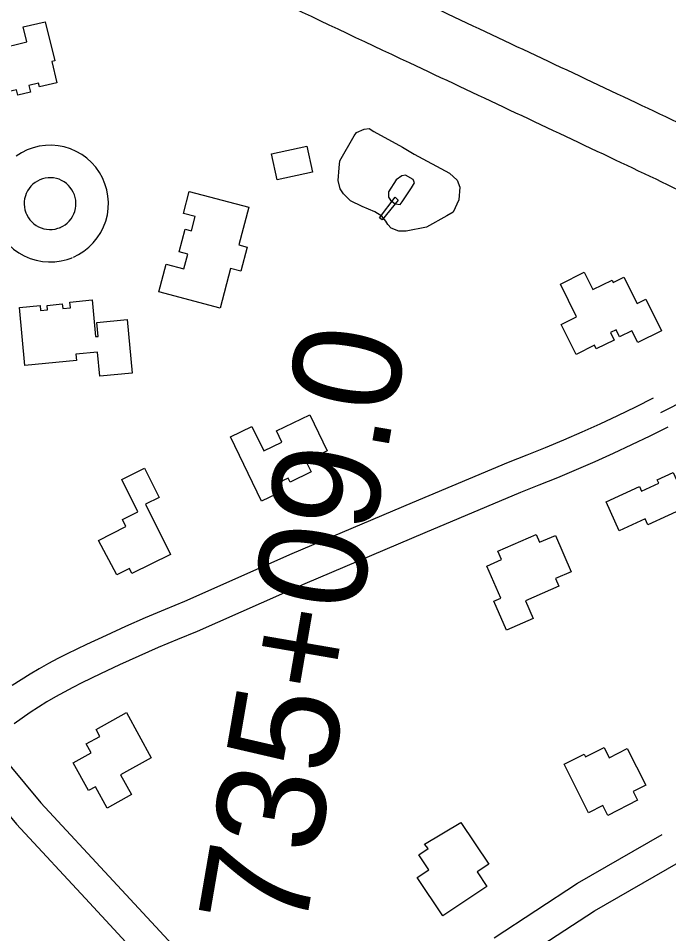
# Model space of a CAD drawing. Extents: x 3684037 to 3722149, y 433263 to 459021.
# Drawn here: x 3696524 to 3697126, y 454824 to 455671 of the extents above; entities that cross this region are included whole.
import ezdxf

# ---------------------------------------------------------------- set-up
doc = ezdxf.new("R2010")
doc.units = 0
for name, color, linetype in [('V-BLDG-OTLN', 7, 'Continuous'), ('V-BRDG-OTLN', 7, 'Continuous'), ('V-RIVR-EDGE', 7, 'Continuous'), ('V-ROAD-CNTR', 7, 'Continuous'), ('V-SURV-IDEN', 7, 'Continuous'), ('V-TOPO-SHOR', 7, 'Continuous')]:
    doc.layers.add(name, color=color, linetype=linetype)

msp = doc.modelspace()

# ---------------------------------------------------------------- linework, layer by layer
at = {"layer": 'V-BLDG-OTLN'}
for points in [[(3696504.4, 455642.16), (3696532.29, 455648.87), (3696528.98, 455662.62), (3696549.3, 455667.51), (3696558.01, 455631.29), (3696555.28, 455630.64), (3696559.99, 455611.02), (3696544, 455607.17), (3696543.16, 455610.67), (3696534.13, 455608.49), (3696535.63, 455602.24), (3696523.96, 455599.44), (3696522.71, 455604.62), (3696513.28, 455602.35), (3696514.26, 455598.27), (3696500.15, 455594.87), (3696494.9, 455616.7), (3696490.17, 455615.56), (3696485.18, 455636.32), (3696479.46, 455634.95), (3696472.6, 455663.48), (3696497.81, 455669.54)], [(3696758.73, 455545.3), (3696791.35, 455552.48), (3696796.65, 455528.35), (3696764.03, 455521.18)], [(3696711.11, 455402.7), (3696654.52, 455417.65), (3696661.26, 455443.15), (3696677.65, 455438.81), (3696681.24, 455452.42), (3696673.28, 455454.52), (3696678.83, 455475.52), (3696684.56, 455474), (3696688.06, 455487.23), (3696677.12, 455490.12), (3696682.52, 455510.58), (3696737.61, 455496.02), (3696728.4, 455461.17), (3696736.28, 455459.09), (3696730.4, 455436.84), (3696720.81, 455439.38)], [(3697041, 455394.57), (3697025.98, 455424.71), (3697048.13, 455435.75), (3697056.12, 455419.71), (3697073.84, 455428.54), (3697074.89, 455426.43), (3697084.75, 455431.34), (3697096.95, 455406.86), (3697105.18, 455410.96), (3697119.76, 455381.7), (3697097.62, 455370.67), (3697092.15, 455381.64), (3697080.88, 455376.02), (3697077.59, 455382.61), (3697072.32, 455379.98), (3697075.76, 455373.08), (3697059.24, 455364.85), (3697057.52, 455368.29), (3697040.5, 455359.81), (3697026.73, 455387.45)], [(3696624.93, 455391.99), (3696629.59, 455342.39), (3696599.71, 455339.58), (3696597.6, 455362), (3696577.53, 455360.12), (3696578.1, 455354.1), (3696530.52, 455349.63), (3696525.49, 455403.22), (3696544.5, 455405.01), (3696544.92, 455400.49), (3696551.47, 455401.1), (3696551.09, 455405.11), (3696565.02, 455406.42), (3696565.41, 455402.18), (3696572.61, 455402.86), (3696572.1, 455408.25), (3696592.58, 455410.17), (3696595.77, 455376.2), (3696598.23, 455376.43), (3696597.01, 455389.37)], [(3696740.49, 455293.25), (3696751.46, 455270.55), (3696768.21, 455278.64), (3696763.16, 455289.08), (3696794.03, 455304), (3696810.14, 455270.66), (3696790.53, 455261.19), (3696795.39, 455251.14), (3696776, 455241.76), (3696774.21, 455245.45), (3696765.59, 455241.29), (3696769.33, 455233.54), (3696749.45, 455223.93), (3696720.59, 455283.64)], [(3696620.13, 455244.09), (3696641.26, 455254.64), (3696654.8, 455227.54), (3696642.02, 455221.16), (3696665.15, 455174.84), (3696629.53, 455157.05), (3696627.14, 455161.83), (3696615.44, 455155.98), (3696598.52, 455187.53), (3696623.88, 455200.6), (3696620.65, 455207.08), (3696635.03, 455214.26)], [(3697130.4, 455250.66), (3697144.62, 455219.41), (3697107.03, 455202.29), (3697104.63, 455207.56), (3697080.56, 455196.61), (3697068.3, 455223.54), (3697099.22, 455237.61), (3697101.13, 455233.41), (3697117.09, 455240.68), (3697115.62, 455243.92)], [(3697021.45, 455192.44), (3697036.13, 455158.75), (3697021.56, 455152.41), (3697024.64, 455145.34), (3696993.73, 455131.87), (3697000.91, 455115.38), (3696976.11, 455104.58), (3696964.37, 455131.55), (3696970.78, 455134.34), (3696957.85, 455164.02), (3696971.61, 455170.01), (3696968.19, 455177.85), (3697003.64, 455193.29), (3697006.8, 455186.06)], [(3696618.98, 454971), (3696629.1, 454952.61), (3696606.6, 454940.23), (3696595.79, 454959.87), (3696589.31, 454956.3), (3696575.16, 454982.01), (3696591.72, 454991.12), (3696587.12, 454999.47), (3696599.83, 455006.46), (3696596.25, 455012.98), (3696624.38, 455028.47), (3696647.4, 454986.64)], [(3697052.17, 454935.74), (3697029.45, 454980.75), (3697047.92, 454990.08), (3697049.23, 454987.49), (3697066.4, 454996.16), (3697071.16, 454986.72), (3697087.93, 454995.19), (3697104.96, 454961.47), (3697093.28, 454955.57), (3697097.44, 454947.34), (3697069.9, 454933.44), (3697065.37, 454942.41)], [(3696934.03, 454926.95), (3696959.82, 454888.29), (3696949.07, 454881.12), (3696958.01, 454867.72), (3696917.27, 454840.54), (3696893.6, 454876.02), (3696904.24, 454883.12), (3696894.96, 454897.02), (3696903.77, 454902.89), (3696900.4, 454906.73)]]:
    msp.add_lwpolyline(points, close=True, dxfattribs=at)
at = {"layer": 'V-BRDG-OTLN'}
msp.add_lwpolyline([(3696858.72, 455486.06), (3696873.1, 455505.36), (3696875.8, 455502.52), (3696861.19, 455484.33)], close=True, dxfattribs=at)
at = {"layer": 'V-RIVR-EDGE'}
msp.add_spline([(3696491.01, 456956.98), (3696499.46, 456945.34), (3696522.43, 456915.36), (3696551.06, 456881.73), (3696592.6, 456839.57), (3696607.93, 456824.57), (3696661.56, 456762.17), (3696696.26, 456732.56), (3696736.59, 456690.41), (3696782.99, 456647.43), (3696798.72, 456631.62), (3696862.88, 456574.85), (3696899.59, 456542.81), (3696931.08, 456518.47), (3696942.36, 456503.48), (3696952.45, 456494.97), (3696962.14, 456487.66), (3696987.16, 456470.62), (3697014.61, 456451.55), (3697061.04, 456420.29), (3697092.52, 456395.55), (3697134.08, 456360.67), (3697166.78, 456335.52), (3697185.73, 456316.47), (3697201.46, 456298.23), (3697211.53, 456284.46), (3697233.7, 456256.1), (3697255.88, 456230.97), (3697279.27, 456203.82), (3697316.37, 456164.91), (3697353.48, 456123.98), (3697376.87, 456099.66), (3697406.33, 456076.13), (3697430.14, 456057.88), (3697450.33, 456044.89), (3697520.13, 455982.44), (3697544.34, 455963.37), (3697581.9, 455942.25), (3697614.61, 455926), (3697632.78, 455913.82), (3697662.24, 455891.91), (3697710.26, 455848.12), (3697757.45, 455800.7), (3697792.14, 455767.05), (3697833.3, 455729.34), (3697868.4, 455696.9), (3697895.83, 455673.38), (3697933.75, 455633.66), (3697972.88, 455598.38), (3698039.46, 455539.58), (3698090.29, 455492.15), (3698135.88, 455447.55), (3698177.02, 455406.61), (3698217.74, 455359.2), (3698254.45, 455321.1), (3698281.47, 455292.72), (3698316.18, 455265.55), (3698357.36, 455240.78), (3698381.98, 455222.12), (3698407.8, 455194.96), (3698430.77, 455163.36), (3698450.93, 455141.88), (3698487.66, 455113.89), (3698517.53, 455091.17), (3698534.07, 455076.97), (3698556.24, 455049.42), (3698582.46, 455019.84), (3698614.72, 454987.01), (3698657.08, 454947.27), (3698691.37, 454913.62), (3698718, 454887.28), (3698807.16, 454806.58), (3698837.41, 454775.78), (3698881.4, 454739.68), (3698910.45, 454713.73), (3698949.18, 454677.64), (3698989.11, 454637.11), (3699039.14, 454591.7), (3699066.57, 454562.92), (3699088.77, 454545.47), (3699187.23, 454465.17), (3699228.39, 454429.88), (3699268.34, 454393.8), (3699300.6, 454360.56), (3699328.84, 454330.56), (3699382.5, 454285.14), (3699427.29, 454244.19), (3699474.49, 454199.59), (3699500.3, 454170.41), (3699532.57, 454139.2), (3699563.24, 454114.46), (3699588.66, 454093.77), (3699608.43, 454073.91), (3699636.65, 454041.49), (3699659.24, 454015.55), (3699675.77, 453998.53), (3699726.99, 453942.6), (3699768.93, 453898.01), (3699807.65, 453854.65), (3699829.44, 453837.61), (3699865.77, 453811.24), (3699885.13, 453793.8), (3699924.68, 453762.57), (3699939.63, 453754.85), (3699950.95, 453754.42), (3699975.6, 453746.67), (3700001.84, 453731.24), (3700023.64, 453714.2), (3700032.9, 453700.84), (3700036.11, 453688.7), (3700042.15, 453679.38), (3700052.63, 453667.23), (3700065.94, 453651.02), (3700072.38, 453638.47), (3700079.63, 453627.94), (3700095.35, 453607.27), (3700141.31, 453551.36), (3700161.45, 453521.38), (3700185.64, 453491.4), (3700219.92, 453452.9), (3700237.25, 453429.81), (3700255.39, 453407.52), (3700340.92, 453326.44), (3700393.37, 453280.61), (3700435.74, 453243.71), (3700480.94, 453207.61), (3700509.2, 453188.54), (3700535.04, 453172.3), (3700559.26, 453156.47), (3700600.44, 453130.89), (3700613.76, 453121.15), (3700623.46, 453116.28), (3700639.19, 453100.47), (3700647.65, 453090.74), (3700674.71, 453074.9), (3700691.25, 453060.71), (3700727.58, 453033.93), (3700758.25, 453008.78), (3700801.44, 452977.54), (3700837.37, 452952.38), (3700871.67, 452924.8), (3700903.95, 452898.44), (3700927.77, 452880.99), (3700958.44, 452857.86), (3701015.34, 452807.99), (3701048.43, 452780.41), (3701075.48, 452762.95), (3701104.95, 452743.47), (3701127.16, 452730.88), (3701156.63, 452713.42), (3701182.87, 452695.56), (3701204.67, 452682.16), (3701235.37, 452666.32), (3701255.56, 452654.14), (3701285.83, 452633.03), (3701312.86, 452607.09), (3701321.33, 452599.79), (3701332.23, 452591.67), (3701350.39, 452577.48), (3701370.57, 452560.44), (3701389.13, 452544.63), (3701408.91, 452532.04), (3701434.36, 452518.63), (3701456.18, 452512.11), (3701467.08, 452506.42), (3701486.05, 452491.01), (3701499.77, 452482.08), (3701518.75, 452468.28), (3701537.72, 452454.08), (3701554.26, 452439.49), (3701575.24, 452422.85), (3701592.2, 452410.28), (3701622.47, 452387.15), (3701647.09, 452368.49), (3701696.32, 452326.72), (3701727.79, 452300.36), (3701754.02, 452278.86), (3701780.66, 452258.17), (3701815.38, 452234.23), (3701863.81, 452194.89), (3701890.45, 452176.22), (3701916.7, 452162), (3701938.89, 452143.34), (3701962.31, 452129.94), (3701986.93, 452112.09), (3702011.95, 452090.6), (3702032.94, 452074.37), (3702051.1, 452058.55), (3702109.2, 452006.65), (3702158.04, 451973.37), (3702192.75, 451944.17), (3702212.11, 451923.9), (3702228.25, 451910.12), (3702239.56, 451906.04), (3702258.94, 451893.46), (3702276.69, 451876.03), (3702294.85, 451861.43), (3702325.52, 451839.11), (3702353.77, 451816.4), (3702388.48, 451789.62), (3702409.06, 451772.59), (3702442.56, 451743.39), (3702493.4, 451700.4), (3702516.8, 451677.7), (3702543.84, 451656.2), (3702589.05, 451624.55), (3702615.68, 451603.86), (3702648.37, 451577.9), (3702681.06, 451551.13), (3702714.15, 451522.34), (3702744.82, 451496.38), (3702761.76, 451479.36), (3702791.61, 451448.55), (3702806.52, 451427.89), (3702821.83, 451408.04), (3702843.21, 451386.55), (3702872.26, 451361.01), (3702910.6, 451327.75), (3702933.18, 451303.03), (3702957.78, 451275.47), (3702989.23, 451239), (3703050.15, 451184.26), (3703086.05, 451144.95), (3703114.68, 451113.34), (3703144.52, 451080.11), (3703160.65, 451061.87), (3703178, 451046.86), (3703202.6, 451019.71), (3703240.51, 450979.58), (3703264.72, 450956.48), (3703289.72, 450930.13), (3703316.74, 450902.16), (3703339.74, 450878.65), (3703374.42, 450840.15), (3703418.36, 450788.28), (3703459.08, 450738.85), (3703496.19, 450699.53), (3703592.58, 450595.78), (3703613.16, 450579.55), (3703630.9, 450558.88), (3703650.24, 450530.53), (3703671.59, 450496.51), (3703693.35, 450468.15), (3703725.21, 450432.89), (3703758.29, 450400.86), (3703788.55, 450373.7), (3703807.1, 450353.03), (3703820.41, 450338.03), (3703842.98, 450309.27), (3703868.37, 450275.64), (3703879.24, 450255.8), (3703887.68, 450233.54), (3703893.72, 450223.82), (3703916.29, 450193.44), (3703936.04, 450167.51), (3703950.95, 450147.66), (3704020.69, 450060.95), (3704036.82, 450041.5), (3704044.07, 450029.75), (3704061.81, 450007.88), (3704081.17, 449986.4), (3704102.92, 449954.4), (3704113.39, 449937.79), (3704138.38, 449903.36), (3704157.73, 449880.26), (3704175.46, 449851.91), (3704189.15, 449830.04), (3704204.88, 449813.42), (3704221.81, 449792.76), (3704273.77, 449711.76), (3704281.41, 449690.71), (3704297.12, 449666.01), (3704324.1, 449622.27), (3704340.63, 449601.6), (3704382.92, 449535.99), (3704402.67, 449506.83), (3704415.95, 449482.53), (3704431.66, 449459.44), (3704449.4, 449437.16), (3704471.98, 449410.42), (3704491.34, 449390.55), (3704521.18, 449354.9), (3704545.76, 449323.7), (3704553.81, 449308.31), (3704563.07, 449292.11), (3704576.77, 449271.05), (3704594.9, 449242.3), (3704618.66, 449204.23), (3704654.93, 449156.02), (3704685.15, 449111.87), (3704709.72, 449071.77), (3704733.89, 449034.11), (3704765.72, 448985.91), (3704789.88, 448945.01), (3704815.26, 448906.53), (3704829.35, 448881.42), (3704849.89, 448850.24), (3704868.83, 448820.67), (3704884.95, 448801.63), (3704901.08, 448780.96), (3704913.97, 448762.33), (3704925.64, 448740.06), (3704932.48, 448726.7), (3704949.8, 448698.35), (3704967.55, 448682.54), (3704988.15, 448670.76), (3705014.8, 448656.95), (3705046.3, 448639.88), (3705064.06, 448624.47), (3705092.28, 448592.05), (3705105.17, 448573.42), (3705120.49, 448553.97), (3705145.89, 448522.77), (3705180.17, 448483.87), (3705197.5, 448460.37), (3705228.52, 448416.22), (3705268.84, 448365.58), (3705295.84, 448328.31), (3705331.7, 448279.29), (3705359.5, 448238.78), (3705380.04, 448203.15), (3705402.15, 448152.55), (3705422.25, 448101.95), (3705439.55, 448066.32), (3705459.26, 448025.43)], degree=3, dxfattribs=at)
at = {"layer": 'V-ROAD-CNTR'}
for points in [[(3696575.47, 455449.86), (3696580, 455452.07), (3696584.96, 455455.19), (3696589.55, 455458.83), (3696593.72, 455462.94), (3696597.41, 455467.49), (3696600.6, 455472.4), (3696603.23, 455477.63), (3696605.28, 455483.12), (3696606.73, 455488.79), (3696607.55, 455494.59), (3696607.74, 455500.44), (3696607.3, 455506.28), (3696606.22, 455512.04), (3696604.52, 455517.65), (3696602.24, 455523.04), (3696599.38, 455528.15), (3696595.98, 455532.93), (3696592.08, 455537.3), (3696587.74, 455541.23), (3696583, 455544.67), (3696577.91, 455547.56), (3696572.53, 455549.9), (3696566.93, 455551.64), (3696561.18, 455552.76), (3696555.35, 455553.25), (3696549.5, 455553.11), (3696543.69, 455552.33), (3696538, 455550.93), (3696532.49, 455548.92), (3696527.24, 455546.32), (3696522.31, 455543.18)], [(3696562.33, 455476.83), (3696565.4, 455478.32), (3696567.6, 455479.71), (3696569.63, 455481.32), (3696571.48, 455483.15), (3696573.12, 455485.16), (3696574.53, 455487.34), (3696575.7, 455489.67), (3696576.61, 455492.1), (3696577.25, 455494.62), (3696577.62, 455497.19), (3696577.7, 455499.79), (3696577.5, 455502.38), (3696577.03, 455504.93), (3696576.28, 455507.42), (3696575.26, 455509.81), (3696573.99, 455512.08), (3696572.48, 455514.2), (3696570.76, 455516.14), (3696568.83, 455517.89), (3696566.72, 455519.41), (3696564.46, 455520.7), (3696562.08, 455521.73), (3696559.6, 455522.5), (3696557.05, 455523), (3696554.45, 455523.22), (3696551.86, 455523.15), (3696549.28, 455522.81), (3696546.76, 455522.19), (3696544.32, 455521.3), (3696541.98, 455520.14), (3696539.79, 455518.75), (3696537.76, 455517.12), (3696535.92, 455515.29), (3696534.29, 455513.27), (3696532.89, 455511.08), (3696531.73, 455508.75), (3696530.84, 455506.31), (3696530.21, 455503.78), (3696529.86, 455501.21), (3696529.79, 455498.61), (3696530, 455496.02), (3696530.49, 455493.47), (3696531.29, 455490.86), (3696531.82, 455489.57), (3696533.64, 455486.23), (3696535.08, 455484.23), (3696536.82, 455482.29), (3696538.76, 455480.56), (3696540.87, 455479.05), (3696543.14, 455477.77), (3696545.52, 455476.75), (3696548.01, 455475.99), (3696550.57, 455475.51), (3696553.15, 455475.3), (3696555.75, 455475.38), (3696558.33, 455475.74), (3696560.99, 455476.41), (3696562.53, 455476.95), (3696563.28, 455477.25)], [(3696512.55, 455464.41), (3696515.6, 455461.02), (3696519.96, 455457.12), (3696524.73, 455453.7), (3696529.83, 455450.83), (3696535.22, 455448.53), (3696540.83, 455446.82), (3696546.58, 455445.73), (3696552.42, 455445.27), (3696558.27, 455445.44), (3696564.07, 455446.25), (3696569.61, 455447.64), (3696573.11, 455448.87), (3696574.52, 455449.44)], [(3697248.57, 455452.37), (3697191.02, 455363.79), (3697187.17, 455358.87), (3697183.16, 455354.08), (3697179, 455349.43), (3697174.68, 455344.92), (3697170.22, 455340.56), (3697165.61, 455336.34), (3697160.87, 455332.29), (3697155.99, 455328.39), (3697150.99, 455324.65), (3697145.86, 455321.08), (3697140.62, 455317.68), (3697135.27, 455314.46), (3697129.82, 455311.42), (3697124.27, 455308.56), (3697118.62, 455305.89)], [(3697111.92, 455319.31), (3697095.46, 455311.08), (3697078.99, 455303.12), (3697062.41, 455295.37), (3697045.73, 455287.85), (3697028.96, 455280.55), (3697012.09, 455273.47), (3696995.12, 455266.61), (3696977.79, 455259.87), (3696888.78, 455222.41), (3696777.52, 455175.2), (3696678.27, 455131.21), (3696660.17, 455123.85), (3696641.86, 455116.12), (3696623.65, 455108.15), (3696605.55, 455099.94), (3696587.56, 455091.49), (3696569.67, 455082.79), (3696560.96, 455078.4), (3696552.31, 455073.79), (3696543.76, 455069), (3696535.32, 455064.01), (3696526.98, 455058.85), (3696518.76, 455053.5)], [(3697125.33, 455292.47), (3697108.7, 455284.16), (3697091.87, 455276.02), (3697074.93, 455268.11), (3697057.89, 455260.42), (3697040.75, 455252.96), (3697023.51, 455245.73), (3697006.18, 455238.72), (3696989.04, 455232.06), (3696900.46, 455194.78), (3696789.45, 455147.67), (3696690, 455103.6), (3696671.65, 455096.14), (3696653.7, 455088.56), (3696635.86, 455080.75), (3696618.12, 455072.7), (3696600.5, 455064.42), (3696582.99, 455055.91), (3696574.77, 455051.77), (3696566.7, 455047.47), (3696558.72, 455042.99), (3696550.84, 455038.34), (3696543.07, 455033.52), (3696535.41, 455028.54), (3696527.85, 455023.38), (3696520.41, 455018.05)], [(3696497.86, 455001.52), (3696545.1, 454945.02), (3696612.09, 454872.97), (3696698.47, 454779.74)], [(3696474.84, 454982.28), (3696522.6, 454925.17), (3696590.1, 454852.56), (3696676.66, 454759.13)], [(3696964.71, 454820.28), (3697041.96, 454870.79), (3697120.3, 454915.87)], [(3696981.5, 454795.4), (3697057.67, 454845.22), (3697135.27, 454889.87)]]:
    msp.add_lwpolyline(points, dxfattribs=at)
for points in [[(3695024.26, 456943.19), (3695152.05, 456769.66), (3695409.78, 456485.53), (3695651.24, 456283.54), (3695889.42, 456120.4), (3696136.9, 455985.67), (3696236.4, 455936), (3696393.98, 455863.1), (3696621.91, 455754.86), (3696886.15, 455629.63), (3697071.32, 455542.44), (3697240.73, 455456.72), (3697428.87, 455333.08), (3697699.25, 455127.1), (3697849.65, 454985.45), (3697955.21, 454875.38)], [(3695071.86, 456943.74), (3695242.46, 456743.25), (3695448.62, 456525.95), (3695685.06, 456328.17), (3695918.67, 456168.15), (3696162.77, 456035.27), (3696260.63, 455986.42), (3696417.72, 455913.75), (3696645.88, 455805.39), (3696910.04, 455680.2), (3697095.87, 455592.7), (3697268.8, 455505.19), (3697461.21, 455378.75), (3697735.46, 455169.82), (3697889.04, 455025.19), (3697995.58, 454914.09)], [(3696055.12, 456592.76), (3696191.19, 456498.06), (3696337.53, 456413.76), (3696541.97, 456311.91), (3696739.38, 456198.89), (3696944.52, 456029.97), (3697127.65, 455828.7), (3697223.59, 455719.28), (3697293.64, 455633.93), (3697310.08, 455599.68), (3697304.41, 455551.09), (3697275.53, 455499.11)]]:
    msp.add_spline(points, degree=3, dxfattribs=at)
at = {"layer": 'V-TOPO-SHOR'}
for points in [[(3696821.82, 455538.84), (3696835.04, 455562.01), (3696837.35, 455564.99), (3696844.38, 455568.04), (3696849.08, 455568.69), (3696853.25, 455565.8), (3696879.97, 455551.46), (3696890.67, 455545.13), (3696923.33, 455527.34), (3696930.5, 455520.96), (3696932.95, 455514.51), (3696931.94, 455502.71), (3696926.79, 455491.44), (3696920.96, 455487.83), (3696902.25, 455477.54), (3696883.45, 455473.73), (3696876.38, 455473.63), (3696869.27, 455476.47), (3696866.27, 455479.97), (3696864.46, 455482.89), (3696860.86, 455487.55), (3696854.32, 455491.58), (3696842.46, 455496.71), (3696831.78, 455501.86), (3696825.2, 455508.24), (3696822.19, 455512.92), (3696820.31, 455520.55), (3696821.32, 455532.35), (3696821.82, 455538.84)], [(3696879.52, 455500.78), (3696888.17, 455513.87), (3696891.05, 455518.62), (3696889.83, 455521.55), (3696882.7, 455525.57), (3696879.17, 455524.93), (3696873.92, 455521.32), (3696867.01, 455510.03), (3696867.08, 455505.32), (3696868.89, 455502.39), (3696873.07, 455498.92), (3696877.79, 455498.4), (3696879.52, 455500.78)]]:
    msp.add_lwpolyline(points, dxfattribs=at)

# ---------------------------------------------------------------- texts
at = {"layer": 'V-SURV-IDEN'}
msp.add_text('735+09.0', height=100, rotation=80.20806, dxfattribs=at).set_placement((3696788.82, 454822.26))

doc.saveas('drawing.dxf')
